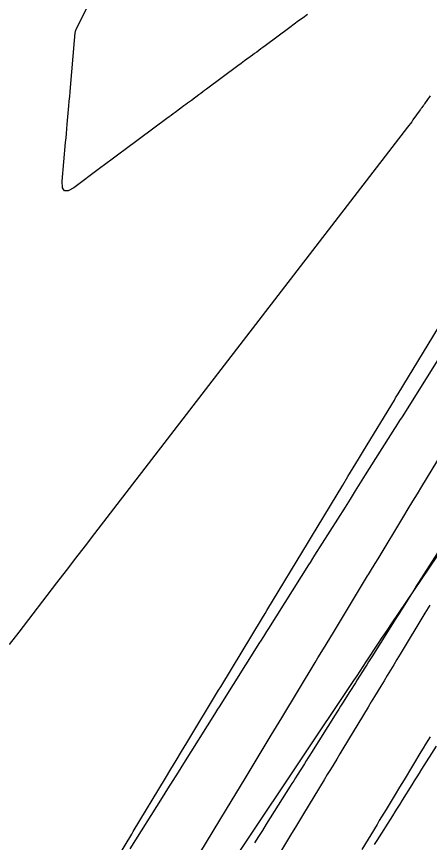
# Model space of a CAD drawing. Extents: x 1005228 to 1008882, y 1883389 to 1885754.
# Drawn here: x 1008544.74 to 1008568.9, y 1885172.34 to 1885220.61 of the extents above; entities that cross this region are included whole.
import ezdxf

# ---------------------------------------------------------------- set-up
doc = ezdxf.new("R2010")
doc.units = 0
for name, color, linetype in [('ATDIMS', 7, 'Continuous'), ('C-ANNO-NOTE', 7, 'Continuous'), ('S_BRIDGE', 7, 'Continuous'), ('TSOBSTACLE', 7, 'Continuous')]:
    doc.layers.add(name, color=color, linetype=linetype)

msp = doc.modelspace()

# ---------------------------------------------------------------- linework, layer by layer
at = {"layer": 'ATDIMS'}
for points in [[(1008548.963, 1885168.67), (1008551.474, 1885172.829), (1008551.564, 1885172.979), (1008553.448, 1885176.099), (1008553.759, 1885176.616), (1008554.071, 1885177.132), (1008554.384, 1885177.648), (1008554.696, 1885178.164), (1008556.56, 1885181.242), (1008556.681, 1885181.443), (1008559.12, 1885185.468), (1008559.274, 1885185.723), (1008559.378, 1885185.895), (1008561.808, 1885189.905), (1008561.867, 1885190.003), (1008561.986, 1885190.199), (1008563.817, 1885193.219), (1008564.122, 1885193.723), (1008564.428, 1885194.227), (1008564.734, 1885194.73), (1008565.04, 1885195.234), (1008566.84, 1885198.195), (1008566.913, 1885198.316), (1008567.06, 1885198.557), (1008569.418, 1885202.435)], [(1008569.489, 1885200.691), (1008567.293, 1885197.221), (1008567.146, 1885196.989), (1008566.926, 1885196.641), (1008566.852, 1885196.524), (1008565.141, 1885193.82), (1008564.844, 1885193.35), (1008564.547, 1885192.879), (1008564.25, 1885192.409), (1008563.953, 1885191.938), (1008562.178, 1885189.125), (1008562.058, 1885188.935), (1008561.908, 1885188.698), (1008561.819, 1885188.555), (1008559.472, 1885184.835), (1008559.368, 1885184.669), (1008559.185, 1885184.38), (1008559.006, 1885184.097), (1008558.955, 1885184.016), (1008556.587, 1885180.26), (1008556.5, 1885180.121), (1008556.325, 1885179.844), (1008554.501, 1885176.948), (1008554.19, 1885176.454), (1008553.879, 1885175.959), (1008553.568, 1885175.465), (1008553.257, 1885174.97), (1008551.365, 1885171.96)]]:
    msp.add_lwpolyline(points, dxfattribs=at)
at = {"layer": 'C-ANNO-NOTE'}
msp.add_lwpolyline([(1008601.459, 1885237.729), (1008588.898, 1885218.316), (1008588.398, 1885217.544), (1008587.899, 1885216.772), (1008587.399, 1885216), (1008586.899, 1885215.228), (1008584.901, 1885212.139), (1008584.399, 1885211.368), (1008583.894, 1885210.6), (1008583.384, 1885209.835), (1008582.871, 1885209.072), (1008566.622, 1885185.063), (1008566.44, 1885184.793), (1008566.258, 1885184.522), (1008566.077, 1885184.251), (1008565.897, 1885183.98), (1008565.177, 1885182.893), (1008564.997, 1885182.621), (1008564.817, 1885182.35), (1008564.636, 1885182.078), (1008564.455, 1885181.807), (1008551.809, 1885162.904)], dxfattribs=at)
at = {"layer": 'S_BRIDGE'}
msp.add_lwpolyline([(1008568.926, 1885215.963), (1008568.89, 1885215.911), (1008568.853, 1885215.859), (1008568.817, 1885215.807), (1008568.781, 1885215.755), (1008568.607, 1885215.504), (1008568.586, 1885215.474), (1008568.564, 1885215.444), (1008568.543, 1885215.414), (1008568.521, 1885215.385), (1008568.432, 1885215.269), (1008568.41, 1885215.239), (1008568.388, 1885215.21), (1008568.367, 1885215.18), (1008568.346, 1885215.151), (1008567.93, 1885214.562), (1008567.853, 1885214.454), (1008567.775, 1885214.347), (1008567.696, 1885214.241), (1008567.616, 1885214.136), (1008549.299, 1885190.389), (1008548.744, 1885189.669), (1008548.189, 1885188.949), (1008547.635, 1885188.229), (1008547.081, 1885187.508), (1008544.865, 1885184.625), (1008544.309, 1885183.906)], dxfattribs=at)
at = {"layer": 'TSOBSTACLE'}
for points in [[(1008561.761, 1885220.731), (1008561.5, 1885220.538), (1008561.239, 1885220.346), (1008560.979, 1885220.153), (1008560.718, 1885219.96), (1008559.275, 1885218.894), (1008559.153, 1885218.804), (1008559.031, 1885218.713), (1008558.786, 1885218.532), (1008558.664, 1885218.442), (1008558.541, 1885218.351), (1008558.078, 1885218.009), (1008557.883, 1885217.865), (1008557.688, 1885217.72), (1008555.853, 1885216.361), (1008555.742, 1885216.279), (1008555.631, 1885216.197), (1008555.521, 1885216.115), (1008555.41, 1885216.033), (1008554.967, 1885215.706), (1008554.856, 1885215.624), (1008554.745, 1885215.542), (1008554.634, 1885215.46), (1008554.523, 1885215.378), (1008554.02, 1885215.005), (1008553.899, 1885214.916), (1008553.778, 1885214.826), (1008553.658, 1885214.737), (1008553.537, 1885214.647), (1008551.09, 1885212.834), (1008550.714, 1885212.555), (1008550.338, 1885212.277), (1008549.962, 1885211.998), (1008549.586, 1885211.719), (1008548.082, 1885210.604), (1008547.758, 1885210.418), (1008547.538, 1885210.418), (1008547.423, 1885210.605), (1008547.412, 1885210.979), (1008547.61, 1885213.239), (1008547.634, 1885213.508), (1008547.657, 1885213.777), (1008547.681, 1885214.046), (1008547.705, 1885214.315), (1008547.8, 1885215.391), (1008547.823, 1885215.661), (1008547.847, 1885215.93), (1008547.871, 1885216.199), (1008547.895, 1885216.468), (1008548.137, 1885219.206), (1008548.156, 1885219.427), (1008548.178, 1885219.667), (1008548.184, 1885219.712), (1008548.194, 1885219.757), (1008548.208, 1885219.8), (1008548.227, 1885219.842), (1008549.543, 1885222.522)], [(1008555.465, 1885171.706), (1008557.023, 1885174.287), (1008557.295, 1885174.737), (1008557.567, 1885175.187), (1008557.839, 1885175.637), (1008558.111, 1885176.086), (1008559.642, 1885178.615), (1008559.796, 1885178.869), (1008560.103, 1885179.376), (1008560.256, 1885179.629), (1008562.212, 1885182.858), (1008562.371, 1885183.12), (1008562.689, 1885183.645), (1008562.848, 1885183.907), (1008563.117, 1885184.352), (1008563.278, 1885184.617), (1008565.219, 1885187.822), (1008565.275, 1885187.913), (1008565.33, 1885188.005), (1008565.386, 1885188.096), (1008565.441, 1885188.187), (1008565.718, 1885188.645), (1008565.885, 1885188.919), (1008567.389, 1885191.401), (1008567.654, 1885191.838), (1008567.92, 1885192.276), (1008568.185, 1885192.713), (1008568.451, 1885193.15), (1008569.929, 1885195.581)], [(1008569.356, 1885189.274), (1008568.259, 1885187.535), (1008568.145, 1885187.354), (1008568.031, 1885187.173), (1008567.917, 1885186.992), (1008567.802, 1885186.812), (1008567.346, 1885186.088), (1008567.232, 1885185.907), (1008567.118, 1885185.727), (1008567.004, 1885185.546), (1008566.89, 1885185.365), (1008565.555, 1885183.248), (1008565.444, 1885183.073), (1008565.334, 1885182.898), (1008565.224, 1885182.723), (1008565.113, 1885182.548), (1008564.667, 1885181.841), (1008564.559, 1885181.67), (1008564.452, 1885181.499), (1008564.344, 1885181.328), (1008564.236, 1885181.157), (1008563.804, 1885180.473), (1008563.697, 1885180.302), (1008563.589, 1885180.131), (1008563.481, 1885179.96), (1008563.373, 1885179.789), (1008561.994, 1885177.602), (1008561.89, 1885177.437), (1008561.786, 1885177.272), (1008561.682, 1885177.106), (1008561.577, 1885176.941), (1008561.161, 1885176.281), (1008561.057, 1885176.115), (1008560.953, 1885175.95), (1008560.849, 1885175.785), (1008560.745, 1885175.62), (1008559.579, 1885173.769), (1008559.351, 1885173.406), (1008559.122, 1885173.042), (1008558.893, 1885172.679), (1008558.664, 1885172.315)], [(1008568.919, 1885186.213), (1008568.823, 1885186.055), (1008568.727, 1885185.897), (1008568.631, 1885185.738), (1008567.177, 1885183.339), (1008566.989, 1885183.028), (1008566.801, 1885182.717), (1008566.422, 1885182.092), (1008566.235, 1885181.785), (1008566.049, 1885181.477), (1008565.677, 1885180.862), (1008565.491, 1885180.555), (1008565.304, 1885180.248), (1008563.831, 1885177.815), (1008563.648, 1885177.514), (1008563.466, 1885177.212), (1008563.101, 1885176.609), (1008562.918, 1885176.308), (1008562.735, 1885176.006), (1008561.526, 1885174.009), (1008561.294, 1885173.625), (1008561.062, 1885173.242), (1008560.83, 1885172.859), (1008560.599, 1885172.475), (1008559.366, 1885170.433)], [(1008568.93, 1885178.517), (1008568.796, 1885178.297), (1008568.663, 1885178.077), (1008568.53, 1885177.857), (1008568.397, 1885177.637), (1008567.406, 1885176.001), (1008567.143, 1885175.567), (1008566.88, 1885175.133), (1008566.354, 1885174.265), (1008566.223, 1885174.048), (1008566.092, 1885173.832), (1008565.96, 1885173.615), (1008565.829, 1885173.398), (1008564.941, 1885171.931)], [(1008565.684, 1885172.22), (1008565.831, 1885172.452), (1008566.742, 1885173.899), (1008566.885, 1885174.126), (1008567.028, 1885174.352), (1008567.171, 1885174.579), (1008567.313, 1885174.806), (1008567.885, 1885175.713), (1008568.028, 1885175.939), (1008568.171, 1885176.166), (1008568.314, 1885176.393), (1008568.457, 1885176.62), (1008569.312, 1885177.975)]]:
    msp.add_lwpolyline(points, dxfattribs=at)

doc.saveas('drawing.dxf')
